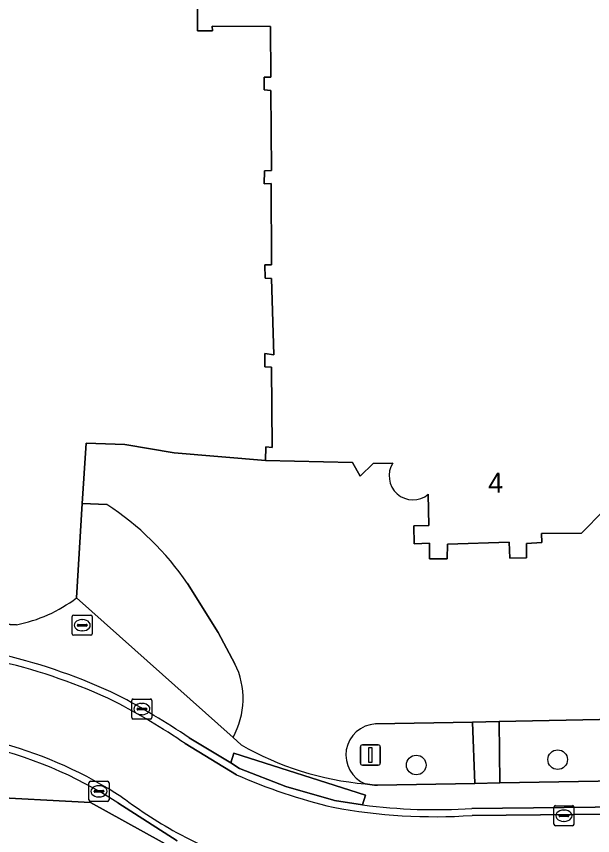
# Model space of a CAD drawing. Extents: x 157320 to 158835, y 386650 to 388491.
# Drawn here: x 157807.35 to 157836.04, y 387870.56 to 387911.34 of the extents above; entities that cross this region are included whole.
import ezdxf

# ---------------------------------------------------------------- set-up
doc = ezdxf.new("R2010")
doc.units = 0
for name, color, linetype in [('IMGEO_Boom', 7, 'Continuous'), ('IMGEO_Brandkraan', 7, 'Continuous'), ('IMGEO_Erf', 7, 'Continuous'), ('IMGEO_Groenvoorziening', 7, 'Continuous'), ('IMGEO_Kolk', 7, 'Continuous'), ('IMGEO_Lichtmast', 7, 'Continuous'), ('IMGEO_Pand', 7, 'Continuous'), ('IMGEO_Pand_nummerreeks', 7, 'Continuous'), ('IMGEO_Parkeervlak_open', 7, 'Continuous'), ('IMGEO_Rijbaan_lokaal_open', 7, 'Continuous'), ('IMGEO_Voetpad_open', 7, 'Continuous')]:
    doc.layers.add(name, color=color, linetype=linetype)

msp = doc.modelspace()

# ---------------------------------------------------------------- linework, layer by layer
at = {"layer": 'IMGEO_Boom'}
for centre in [(157827.259, 387874.077), (157834.302, 387874.346)]:
    msp.add_circle(centre, 0.489, dxfattribs=at)
at = {"layer": 'IMGEO_Brandkraan'}
for p, q in [((157810.127, 387880.611), (157810.127, 387881.463)), ((157810.202, 387881.537), (157811.054, 387881.537)), ((157811.128, 387881.463), (157811.128, 387880.611)), ((157810.386, 387881.031), (157810.386, 387881.043)), ((157810.429, 387881.08), (157810.827, 387881.08)), ((157810.615, 387881.317), (157810.64, 387881.317)), ((157810.87, 387881.043), (157810.87, 387881.031)), ((157810.824, 387880.994), (157810.426, 387880.994)), ((157810.638, 387880.757), (157810.613, 387880.757)), ((157811.054, 387880.537), (157810.202, 387880.537))]:
    msp.add_line(p, q, dxfattribs=at)
for points in [[(157810.127, 387880.611), (157810.127, 387881.463)], [(157810.202, 387881.537), (157811.054, 387881.537)], [(157811.128, 387881.463), (157811.128, 387880.611)], [(157811.054, 387880.537), (157810.202, 387880.537)]]:
    msp.add_lwpolyline(points, dxfattribs=at)
for centre, radius, start, end in [((157810.204, 387881.461), 0.0765, 91.552, 178.448), ((157810.204, 387881.461), 0.0765, 91.552, 178.448), ((157811.052, 387881.461), 0.0765, 1.552, 88.448), ((157811.052, 387881.461), 0.0765, 1.552, 88.448), ((157810.426, 387881.04), 0.0403, 85.8775, 175.7526), ((157810.423, 387881.03), 0.0366, 178.938, 274.7102), ((157810.827, 387881.037), 0.043, 264.8664, 352.4533), ((157810.831, 387881.042), 0.0386, 1.7309, 96.639), ((157810.204, 387880.613), 0.0765, 181.552, 268.448), ((157810.204, 387880.613), 0.0765, 181.552, 268.448), ((157811.052, 387880.613), 0.0765, 271.552, 358.448), ((157811.052, 387880.613), 0.0765, 271.552, 358.448)]:
    msp.add_arc(centre, radius, start, end, dxfattribs=at)
for centre, major_axis, ratio, start_param, end_param in [((157810.614, 387881.037), (-0.387, 0.002), 0.722429, 4.712389, 7.853982), ((157810.639, 387881.037), (-0.39, 0.002), 0.717154, 1.570796, 4.712389)]:
    msp.add_ellipse(centre, major_axis=major_axis, ratio=ratio, start_param=start_param, end_param=end_param, dxfattribs=at)
at = {"layer": 'IMGEO_Erf'}
for points in [[(157810.34, 387882.395), (157810.631, 387887.104), (157810.816, 387890.098), (157812.746, 387890.032), (157815.206, 387889.616), (157819.746, 387889.235), (157819.774, 387889.914), (157820.093, 387889.876), (157820.044, 387893.884), (157819.722, 387893.897), (157819.715, 387894.557), (157820.171, 387894.501), (157820.05, 387898.294), (157819.732, 387898.306), (157819.715, 387898.982), (157820.054, 387898.975), (157820.035, 387903.024), (157819.692, 387903.006), (157819.698, 387903.658), (157820.052, 387903.678), (157820.013, 387907.66), (157819.69, 387907.684), (157819.687, 387908.323), (157820.017, 387908.316), (157820.001, 387910.845), (157817.091, 387910.861), (157817.118, 387910.623), (157816.374, 387910.621), (157816.374, 387915.675)], [(157740.895, 387885.472), (157787.217, 387884.577), (157787.223, 387883.968), (157792.579, 387883.845), (157792.532, 387881.817), (157794.538, 387881.714), (157807.348, 387881.058)], [(157815.393, 387869.812), (157811.045, 387872.207), (157805.424, 387872.506), (157800.155, 387872.786), (157794.628, 387873.079), (157794.628, 387867.566)]]:
    msp.add_lwpolyline(points, dxfattribs=at)
msp.add_arc((157805.912, 387888.288), 7.371, 281.2335, 306.9222, dxfattribs=at)
at = {"layer": 'IMGEO_Groenvoorziening'}
for points in [[(157811.854, 387887.052), (157810.631, 387887.104), (157810.34, 387882.395), (157818.135, 387875.453)], [(157818.232, 387879.122), (157817.398, 387880.679), (157815.872, 387883.113)], [(157824.72, 387873.138), (157825.176, 387873.078), (157825.335, 387873.073), (157830.183, 387873.162), (157830.063, 387876.215), (157825.226, 387876.121)], [(157837.21, 387876.353), (157831.383, 387876.24), (157831.414, 387873.184), (157837.297, 387873.298)], [(157805.489, 387875.089), (157805.424, 387872.506), (157811.045, 387872.207), (157815.393, 387869.812), (157819.498, 387866.986), (157821.272, 387865.463), (157821.394, 387868.054)], [(157815.352, 387870.305), (157812.407, 387872.192)]]:
    msp.add_lwpolyline(points, dxfattribs=at)
for centre, radius, start, end in [((157803.901, 387874.92), 14.506, 34.3859, 56.7517), ((157814.7, 387877.38), 3.939, 330.7154, 26.2558), ((157825.306, 387874.573), 1.55, 92.9704, 247.775), ((157800.911, 387854.448), 21.142, 57.0613, 77.4945)]:
    msp.add_arc(centre, radius, start, end, dxfattribs=at)
at = {"layer": 'IMGEO_Kolk'}
for p, q in [((157813.171, 387877.364), (157814.023, 387877.364)), ((157813.096, 387876.438), (157813.096, 387877.29)), ((157813.584, 387877.144), (157813.609, 387877.144)), ((157814.097, 387877.29), (157814.097, 387876.438)), ((157813.355, 387876.858), (157813.355, 387876.87)), ((157813.793, 387876.821), (157813.395, 387876.821)), ((157813.398, 387876.907), (157813.796, 387876.907)), ((157813.607, 387876.584), (157813.582, 387876.584)), ((157813.839, 387876.87), (157813.839, 387876.858)), ((157814.023, 387876.364), (157813.171, 387876.364)), ((157811.036, 387873.27), (157811.888, 387873.27)), ((157810.961, 387872.344), (157810.961, 387873.196)), ((157811.449, 387873.05), (157811.474, 387873.05)), ((157811.962, 387873.196), (157811.962, 387872.344)), ((157811.22, 387872.764), (157811.22, 387872.776)), ((157811.658, 387872.727), (157811.26, 387872.727)), ((157811.263, 387872.813), (157811.661, 387872.813)), ((157811.472, 387872.49), (157811.447, 387872.49)), ((157811.704, 387872.776), (157811.704, 387872.764)), ((157811.888, 387872.27), (157811.036, 387872.27)), ((157834.188, 387872.054), (157835.04, 387872.054)), ((157834.113, 387871.128), (157834.113, 387871.98)), ((157834.601, 387871.834), (157834.626, 387871.834)), ((157835.114, 387871.98), (157835.114, 387871.128)), ((157834.372, 387871.548), (157834.372, 387871.56)), ((157834.81, 387871.511), (157834.412, 387871.511)), ((157834.415, 387871.597), (157834.813, 387871.597)), ((157834.624, 387871.274), (157834.599, 387871.274)), ((157834.856, 387871.56), (157834.856, 387871.548)), ((157835.04, 387871.054), (157834.188, 387871.054))]:
    msp.add_line(p, q, dxfattribs=at)
for points in [[(157813.171, 387877.364), (157814.023, 387877.364)], [(157813.096, 387876.438), (157813.096, 387877.29)], [(157814.097, 387877.29), (157814.097, 387876.438)], [(157814.023, 387876.364), (157813.171, 387876.364)], [(157811.036, 387873.27), (157811.888, 387873.27)], [(157810.961, 387872.344), (157810.961, 387873.196)], [(157811.962, 387873.196), (157811.962, 387872.344)], [(157811.888, 387872.27), (157811.036, 387872.27)], [(157834.188, 387872.054), (157835.04, 387872.054)], [(157834.113, 387871.128), (157834.113, 387871.98)], [(157835.114, 387871.98), (157835.114, 387871.128)], [(157835.04, 387871.054), (157834.188, 387871.054)]]:
    msp.add_lwpolyline(points, dxfattribs=at)
for centre, radius, start, end in [((157813.173, 387877.288), 0.0765, 91.552, 178.448), ((157813.173, 387877.288), 0.0765, 91.552, 178.448), ((157814.021, 387877.288), 0.0765, 1.552, 88.448), ((157814.021, 387877.288), 0.0765, 1.552, 88.448), ((157813.395, 387876.867), 0.0403, 85.8775, 175.7526), ((157813.392, 387876.857), 0.0366, 178.938, 274.7102), ((157813.796, 387876.864), 0.043, 264.8664, 352.4533), ((157813.8, 387876.869), 0.0386, 1.7309, 96.639), ((157813.173, 387876.44), 0.0765, 181.552, 268.448), ((157813.173, 387876.44), 0.0765, 181.552, 268.448), ((157814.021, 387876.44), 0.0765, 271.552, 358.448), ((157814.021, 387876.44), 0.0765, 271.552, 358.448), ((157811.038, 387873.194), 0.0765, 91.552, 178.448), ((157811.038, 387873.194), 0.0765, 91.552, 178.448), ((157811.886, 387873.194), 0.0765, 1.552, 88.448), ((157811.886, 387873.194), 0.0765, 1.552, 88.448), ((157811.26, 387872.773), 0.0403, 85.8775, 175.7526), ((157811.257, 387872.763), 0.0366, 178.938, 274.7102), ((157811.661, 387872.77), 0.043, 264.8664, 352.4533), ((157811.665, 387872.775), 0.0386, 1.7309, 96.639), ((157811.038, 387872.346), 0.0765, 181.552, 268.448), ((157811.038, 387872.346), 0.0765, 181.552, 268.448), ((157811.886, 387872.346), 0.0765, 271.552, 358.448), ((157811.886, 387872.346), 0.0765, 271.552, 358.448), ((157834.19, 387871.978), 0.0765, 91.552, 178.448), ((157834.19, 387871.978), 0.0765, 91.552, 178.448), ((157835.038, 387871.978), 0.0765, 1.552, 88.448), ((157835.038, 387871.978), 0.0765, 1.552, 88.448), ((157834.412, 387871.557), 0.0403, 85.8775, 175.7526), ((157834.409, 387871.547), 0.0366, 178.938, 274.7102), ((157834.813, 387871.554), 0.043, 264.8664, 352.4533), ((157834.817, 387871.559), 0.0386, 1.7309, 96.639), ((157834.19, 387871.13), 0.0765, 181.552, 268.448), ((157834.19, 387871.13), 0.0765, 181.552, 268.448), ((157835.038, 387871.13), 0.0765, 271.552, 358.448), ((157835.038, 387871.13), 0.0765, 271.552, 358.448)]:
    msp.add_arc(centre, radius, start, end, dxfattribs=at)
for centre, major_axis, ratio, start_param, end_param in [((157813.583, 387876.864), (-0.387, 0.002), 0.722429, 4.712389, 7.853982), ((157813.608, 387876.864), (-0.39, 0.002), 0.717154, 1.570796, 4.712389), ((157811.448, 387872.77), (-0.387, 0.002), 0.722429, 4.712389, 7.853982), ((157811.473, 387872.77), (-0.39, 0.002), 0.717154, 1.570796, 4.712389), ((157834.6, 387871.554), (-0.387, 0.002), 0.722429, 4.712389, 7.853982), ((157834.625, 387871.554), (-0.39, 0.002), 0.717154, 1.570796, 4.712389)]:
    msp.add_ellipse(centre, major_axis=major_axis, ratio=ratio, start_param=start_param, end_param=end_param, dxfattribs=at)
at = {"layer": 'IMGEO_Lichtmast'}
for p, q in [((157824.477, 387874.176), (157824.477, 387874.976)), ((157824.477, 387874.976), (157824.477, 387874.176)), ((157824.577, 387875.076), (157825.367, 387875.076)), ((157825.367, 387875.076), (157824.577, 387875.076)), ((157825.467, 387874.976), (157825.467, 387874.176)), ((157825.467, 387874.176), (157825.467, 387874.976)), ((157825.367, 387874.076), (157824.577, 387874.076)), ((157824.577, 387874.076), (157825.367, 387874.076))]:
    msp.add_line(p, q, dxfattribs=at)
msp.add_lwpolyline([(157824.897, 387874.951), (157825.047, 387874.951), (157825.047, 387874.201), (157824.897, 387874.201), (157824.897, 387874.951)], dxfattribs=at)
for centre, start, end in [((157824.577, 387874.976), 90, 180), ((157824.577, 387874.976), 90, 180), ((157825.367, 387874.976), 0, 90), ((157825.367, 387874.976), 360, 90), ((157824.577, 387874.176), 180, 270), ((157824.577, 387874.176), 180, 270), ((157825.367, 387874.176), 270, 0), ((157825.367, 387874.176), 270, 0)]:
    msp.add_arc(centre, 0.1, start, end, dxfattribs=at)
at = {"layer": 'IMGEO_Pand'}
for points in [[(157816.374, 387915.675), (157816.374, 387910.621), (157817.118, 387910.623), (157817.091, 387910.861), (157820.001, 387910.845), (157820.017, 387908.316), (157819.687, 387908.323), (157819.69, 387907.684), (157820.013, 387907.66), (157820.052, 387903.678), (157819.698, 387903.658), (157819.692, 387903.006), (157820.035, 387903.024), (157820.054, 387898.975), (157819.715, 387898.982), (157819.732, 387898.306), (157820.05, 387898.294), (157820.171, 387894.501), (157819.715, 387894.557), (157819.722, 387893.897), (157820.044, 387893.884), (157820.093, 387889.876), (157819.774, 387889.914), (157819.746, 387889.235), (157824.092, 387889.138), (157824.471, 387888.455), (157825.108, 387889.092), (157826.098, 387889.111)], [(157827.858, 387887.554), (157827.887, 387886.002), (157827.137, 387885.982), (157827.155, 387885.087), (157827.912, 387885.114), (157827.911, 387884.347), (157828.805, 387884.349), (157828.821, 387885.066), (157831.88, 387885.167), (157831.922, 387884.371), (157832.75, 387884.384), (157832.753, 387885.109), (157833.51, 387885.147), (157833.501, 387885.598), (157835.49, 387885.619), (157836.602, 387886.756)]]:
    msp.add_lwpolyline(points, dxfattribs=at)
msp.add_arc((157827.096, 387888.466), 1.188, 147.1426, 309.8616, dxfattribs=at)
at = {"layer": 'IMGEO_Parkeervlak_open'}
for points in [[(157826.098, 387889.111), (157825.108, 387889.092), (157824.471, 387888.455), (157824.092, 387889.138), (157819.746, 387889.235), (157815.206, 387889.616), (157812.746, 387890.032), (157810.816, 387890.098), (157810.631, 387887.104), (157811.854, 387887.052)], [(157836.602, 387886.756), (157835.49, 387885.619), (157833.501, 387885.598), (157833.51, 387885.147), (157832.753, 387885.109), (157832.75, 387884.384), (157831.922, 387884.371), (157831.88, 387885.167), (157828.821, 387885.066), (157828.805, 387884.349), (157827.911, 387884.347), (157827.912, 387885.114), (157827.155, 387885.087), (157827.137, 387885.982), (157827.887, 387886.002), (157827.858, 387887.554)], [(157815.872, 387883.113), (157817.398, 387880.679), (157818.232, 387879.122)], [(157825.226, 387876.121), (157830.063, 387876.215), (157831.383, 387876.24), (157837.21, 387876.353)], [(157818.135, 387875.453), (157818.536, 387875.088)]]:
    msp.add_lwpolyline(points, dxfattribs=at)
for centre, radius, start, end in [((157827.096, 387888.466), 1.188, 147.1426, 309.8616), ((157803.901, 387874.92), 14.506, 34.3859, 56.7517), ((157814.7, 387877.38), 3.939, 330.7154, 26.2558), ((157825.306, 387874.573), 1.55, 92.9704, 247.775), ((157826.081, 387888.235), 15.159, 240.1487, 264.8481)]:
    msp.add_arc(centre, radius, start, end, dxfattribs=at)
at = {"layer": 'IMGEO_Rijbaan_lokaal_open'}
for points in [[(157824.589, 387872.097), (157823.189, 387872.319), (157823.133, 387872.332), (157820.762, 387873.014), (157818.461, 387873.905), (157818.024, 387874.184), (157815.945, 387875.439)], [(157815.758, 387875.144), (157818.302, 387873.594)], [(157818.302, 387873.594), (157815.758, 387875.144)], [(157812.407, 387872.192), (157815.352, 387870.305)], [(157830.036, 387871.565), (157879.295, 387872.046), (157879.314, 387872.397), (157865.533, 387872.262), (157861.348, 387872.221), (157845.319, 387872.064), (157837.692, 387871.99), (157830.032, 387871.915)], [(157880.256, 387872.406), (157879.314, 387872.397), (157879.295, 387872.046), (157830.036, 387871.565)]]:
    msp.add_lwpolyline(points, dxfattribs=at)
for centre, radius, start, end in [((157800.222, 387851.923), 28.378, 64.6184, 88.9038), ((157800.209, 387851.858), 28.092, 64.6582, 88.8886), ((157800.209, 387851.858), 28.092, 64.6582, 88.8886), ((157795.248, 387844.772), 36.998, 55.985, 62.4052), ((157794.531, 387843.569), 38.047, 56.0877, 62.272), ((157794.531, 387843.569), 38.047, 56.0877, 62.272), ((157800.881, 387854.366), 21.577, 57.1007, 91.3945), ((157800.881, 387854.366), 21.577, 57.1007, 91.3945), ((157800.911, 387854.448), 21.142, 57.0613, 77.4945), ((157829.503, 387898.975), 27.743, 246.1869, 256.6935), ((157829.503, 387898.975), 27.743, 246.1869, 256.6935), ((157828.374, 387893.876), 26.58, 233.5986, 241.0682), ((157828.374, 387893.876), 26.58, 233.5986, 241.0682), ((157828.232, 387899.575), 27.719, 262.4472, 273.7226), ((157828.22, 387899.358), 27.852, 259.445, 273.7385), ((157828.22, 387899.358), 27.852, 259.445, 273.7385), ((157827.287, 387893.095), 25.376, 242.3624, 268.8159), ((157827.287, 387893.095), 25.376, 242.3624, 268.8159)]:
    msp.add_arc(centre, radius, start, end, dxfattribs=at)
at = {"layer": 'IMGEO_Voetpad_open'}
for points in [[(157807.348, 387881.058), (157794.538, 387881.714), (157792.532, 387881.817), (157792.579, 387883.845), (157787.223, 387883.968), (157787.217, 387884.577), (157740.895, 387885.472)], [(157818.536, 387875.088), (157818.135, 387875.453), (157810.34, 387882.395)], [(157815.945, 387875.439), (157818.024, 387874.184), (157818.175, 387874.66), (157824.74, 387872.573), (157824.589, 387872.097)], [(157830.032, 387871.915), (157837.692, 387871.99), (157837.682, 387873.03), (157845.309, 387873.104), (157845.319, 387872.064), (157861.348, 387872.221), (157861.32, 387873.13), (157850.604, 387873.025), (157845.848, 387872.978), (157845.809, 387873.448), (157837.297, 387873.298), (157831.414, 387873.184), (157830.183, 387873.162), (157825.335, 387873.073), (157825.176, 387873.078), (157824.72, 387873.138)]]:
    msp.add_lwpolyline(points, dxfattribs=at)
for points in [[(157831.414, 387873.184), (157831.383, 387876.24), (157830.063, 387876.215), (157830.183, 387873.162)], [(157818.024, 387874.184), (157818.461, 387873.905), (157820.762, 387873.014), (157823.133, 387872.332), (157823.189, 387872.319), (157824.589, 387872.097), (157824.74, 387872.573), (157818.175, 387874.66)]]:
    msp.add_lwpolyline(points, close=True, dxfattribs=at)
for centre, radius, start, end in [((157805.912, 387888.288), 7.371, 281.2335, 306.9222), ((157800.222, 387851.923), 28.378, 64.6184, 88.9038), ((157795.248, 387844.772), 36.998, 55.985, 62.4052), ((157826.081, 387888.235), 15.159, 240.1487, 264.8481), ((157828.232, 387899.575), 27.719, 262.4472, 273.7226)]:
    msp.add_arc(centre, radius, start, end, dxfattribs=at)

# ---------------------------------------------------------------- texts
at = {"layer": 'IMGEO_Pand_nummerreeks'}
msp.add_text('4', height=1, rotation=0.9912, dxfattribs=at).set_placement((157830.846, 387887.621))

doc.saveas('drawing.dxf')
